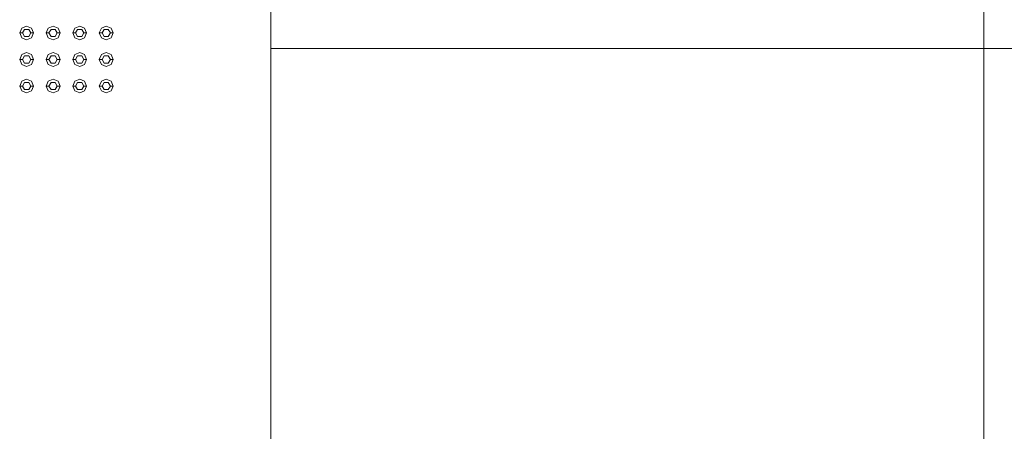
# Model space of a CAD drawing. Header units: millimetres. Extents: x 321 to 585, y -277 to 9.
# Tile 1041 of 1056: x 359.94 to 363.5, y -9.75 to -8.26. Entities that reach past the tile are written whole.
import ezdxf

# ---------------------------------------------------------------- set-up
doc = ezdxf.new("R2010")
doc.units = ezdxf.units.MM
doc.header["$MEASUREMENT"] = 0
doc.layers.add('IFC-Elemento construtivo genérico-Contorno', color=253, linetype='Continuous', lineweight=5)
doc.layers.add('IFC-Laje-Contorno', color=134, linetype='Continuous', lineweight=5)

msp = doc.modelspace()

# ---------------------------------------------------------------- linework, layer by layer
at = {"layer": 'IFC-Elemento construtivo genérico-Contorno', "lineweight": 5}
for p, q in [((359.9413, -8.3044), (359.9487, -8.2867)), ((359.9487, -8.2867), (359.9663, -8.2794)), ((359.9513, -8.3044), (359.9588, -8.2914)), ((359.9588, -8.2914), (359.9738, -8.2914)), ((359.9663, -8.2794), (359.984, -8.2867)), ((359.9738, -8.2914), (359.9813, -8.3044)), ((359.984, -8.2867), (359.9913, -8.3044)), ((360.0373, -8.3044), (360.0447, -8.2867)), ((360.0447, -8.2867), (360.0623, -8.2794)), ((360.0473, -8.3044), (360.0548, -8.2914)), ((360.0548, -8.2914), (360.0698, -8.2914)), ((360.0623, -8.2794), (360.08, -8.2867)), ((360.0698, -8.2914), (360.0773, -8.3044)), ((360.08, -8.2867), (360.0873, -8.3044)), ((360.1333, -8.3044), (360.1407, -8.2867)), ((360.1407, -8.2867), (360.1583, -8.2794)), ((360.1433, -8.3044), (360.1508, -8.2914)), ((360.1508, -8.2914), (360.1658, -8.2914)), ((360.1583, -8.2794), (360.176, -8.2867)), ((360.1658, -8.2914), (360.1733, -8.3044)), ((360.176, -8.2867), (360.1833, -8.3044)), ((360.2293, -8.3044), (360.2367, -8.2867)), ((360.2367, -8.2867), (360.2543, -8.2794)), ((360.2393, -8.3044), (360.2468, -8.2914)), ((360.2468, -8.2914), (360.2618, -8.2914)), ((360.2543, -8.2794), (360.272, -8.2867)), ((360.2618, -8.2914), (360.2693, -8.3044)), ((360.272, -8.2867), (360.2793, -8.3044)), ((359.9413, -8.3044), (359.9513, -8.3044)), ((359.9413, -8.3044), (359.9487, -8.322)), ((359.9487, -8.322), (359.9663, -8.3294)), ((359.9513, -8.3044), (359.9588, -8.3174)), ((359.9588, -8.3174), (359.9738, -8.3174)), ((359.9663, -8.3294), (359.984, -8.322)), ((359.9738, -8.3174), (359.9813, -8.3044)), ((359.9813, -8.3044), (359.9913, -8.3044)), ((359.984, -8.322), (359.9913, -8.3044)), ((360.0373, -8.3044), (360.0473, -8.3044)), ((360.0373, -8.3044), (360.0447, -8.322)), ((360.0447, -8.322), (360.0623, -8.3294)), ((360.0473, -8.3044), (360.0548, -8.3174)), ((360.0548, -8.3174), (360.0698, -8.3174)), ((360.0623, -8.3294), (360.08, -8.322)), ((360.0698, -8.3174), (360.0773, -8.3044)), ((360.0773, -8.3044), (360.0873, -8.3044)), ((360.08, -8.322), (360.0873, -8.3044)), ((360.1333, -8.3044), (360.1433, -8.3044)), ((360.1333, -8.3044), (360.1407, -8.322)), ((360.1407, -8.322), (360.1583, -8.3294)), ((360.1433, -8.3044), (360.1508, -8.3174)), ((360.1508, -8.3174), (360.1658, -8.3174)), ((360.1583, -8.3294), (360.176, -8.322)), ((360.1658, -8.3174), (360.1733, -8.3044)), ((360.1733, -8.3044), (360.1833, -8.3044)), ((360.176, -8.322), (360.1833, -8.3044)), ((360.2293, -8.3044), (360.2393, -8.3044)), ((360.2293, -8.3044), (360.2367, -8.322)), ((360.2367, -8.322), (360.2543, -8.3294)), ((360.2393, -8.3044), (360.2468, -8.3174)), ((360.2468, -8.3174), (360.2618, -8.3174)), ((360.2543, -8.3294), (360.272, -8.322)), ((360.2618, -8.3174), (360.2693, -8.3044)), ((360.2693, -8.3044), (360.2793, -8.3044)), ((360.272, -8.322), (360.2793, -8.3044)), ((359.9413, -8.4004), (359.9487, -8.3827)), ((359.9413, -8.4004), (359.9513, -8.4004)), ((359.9413, -8.4004), (359.9487, -8.418)), ((359.9487, -8.3827), (359.9663, -8.3754)), ((359.9513, -8.4004), (359.9588, -8.3874)), ((359.9513, -8.4004), (359.9588, -8.4134)), ((359.9588, -8.3874), (359.9738, -8.3874)), ((359.9663, -8.3754), (359.984, -8.3827)), ((359.9738, -8.3874), (359.9813, -8.4004)), ((359.9738, -8.4134), (359.9813, -8.4004)), ((359.9813, -8.4004), (359.9913, -8.4004)), ((359.984, -8.3827), (359.9913, -8.4004)), ((359.984, -8.418), (359.9913, -8.4004)), ((360.0373, -8.4004), (360.0447, -8.3827)), ((360.0373, -8.4004), (360.0473, -8.4004)), ((360.0373, -8.4004), (360.0447, -8.418)), ((360.0447, -8.3827), (360.0623, -8.3754)), ((360.0473, -8.4004), (360.0548, -8.3874)), ((360.0473, -8.4004), (360.0548, -8.4134)), ((360.0548, -8.3874), (360.0698, -8.3874)), ((360.0623, -8.3754), (360.08, -8.3827)), ((360.0698, -8.3874), (360.0773, -8.4004)), ((360.0698, -8.4134), (360.0773, -8.4004)), ((360.0773, -8.4004), (360.0873, -8.4004)), ((360.08, -8.3827), (360.0873, -8.4004)), ((360.08, -8.418), (360.0873, -8.4004)), ((360.1333, -8.4004), (360.1407, -8.3827)), ((360.1333, -8.4004), (360.1433, -8.4004)), ((360.1333, -8.4004), (360.1407, -8.418)), ((360.1407, -8.3827), (360.1583, -8.3754)), ((360.1433, -8.4004), (360.1508, -8.3874)), ((360.1433, -8.4004), (360.1508, -8.4134)), ((360.1508, -8.3874), (360.1658, -8.3874)), ((360.1583, -8.3754), (360.176, -8.3827)), ((360.1658, -8.3874), (360.1733, -8.4004)), ((360.1658, -8.4134), (360.1733, -8.4004)), ((360.1733, -8.4004), (360.1833, -8.4004)), ((360.176, -8.3827), (360.1833, -8.4004)), ((360.176, -8.418), (360.1833, -8.4004)), ((360.2293, -8.4004), (360.2367, -8.3827)), ((360.2293, -8.4004), (360.2393, -8.4004)), ((360.2293, -8.4004), (360.2367, -8.418)), ((360.2367, -8.3827), (360.2543, -8.3754)), ((360.2393, -8.4004), (360.2468, -8.3874)), ((360.2393, -8.4004), (360.2468, -8.4134)), ((360.2468, -8.3874), (360.2618, -8.3874)), ((360.2543, -8.3754), (360.272, -8.3827)), ((360.2618, -8.3874), (360.2693, -8.4004)), ((360.2618, -8.4134), (360.2693, -8.4004)), ((360.2693, -8.4004), (360.2793, -8.4004)), ((360.272, -8.3827), (360.2793, -8.4004)), ((360.272, -8.418), (360.2793, -8.4004)), ((359.9487, -8.418), (359.9663, -8.4254)), ((359.9588, -8.4134), (359.9738, -8.4134)), ((359.9663, -8.4254), (359.984, -8.418)), ((360.0447, -8.418), (360.0623, -8.4254)), ((360.0548, -8.4134), (360.0698, -8.4134)), ((360.0623, -8.4254), (360.08, -8.418)), ((360.1407, -8.418), (360.1583, -8.4254)), ((360.1508, -8.4134), (360.1658, -8.4134)), ((360.1583, -8.4254), (360.176, -8.418)), ((360.2367, -8.418), (360.2543, -8.4254)), ((360.2468, -8.4134), (360.2618, -8.4134)), ((360.2543, -8.4254), (360.272, -8.418)), ((359.9487, -8.4787), (359.9663, -8.4714)), ((359.9663, -8.4714), (359.984, -8.4787)), ((360.0447, -8.4787), (360.0623, -8.4714)), ((360.0623, -8.4714), (360.08, -8.4787)), ((360.1407, -8.4787), (360.1583, -8.4714)), ((360.1583, -8.4714), (360.176, -8.4787)), ((360.2367, -8.4787), (360.2543, -8.4714)), ((360.2543, -8.4714), (360.272, -8.4787)), ((359.9413, -8.4964), (359.9487, -8.4787)), ((359.9413, -8.4964), (359.9513, -8.4964)), ((359.9413, -8.4964), (359.9487, -8.514)), ((359.9513, -8.4964), (359.9588, -8.4834)), ((359.9513, -8.4964), (359.9588, -8.5094)), ((359.9588, -8.4834), (359.9738, -8.4834)), ((359.9588, -8.5094), (359.9738, -8.5094)), ((359.9738, -8.4834), (359.9813, -8.4964)), ((359.9738, -8.5094), (359.9813, -8.4964)), ((359.9813, -8.4964), (359.9913, -8.4964)), ((359.984, -8.4787), (359.9913, -8.4964)), ((359.984, -8.514), (359.9913, -8.4964)), ((360.0373, -8.4964), (360.0447, -8.4787)), ((360.0373, -8.4964), (360.0473, -8.4964)), ((360.0373, -8.4964), (360.0447, -8.514)), ((360.0473, -8.4964), (360.0548, -8.4834)), ((360.0473, -8.4964), (360.0548, -8.5094)), ((360.0548, -8.4834), (360.0698, -8.4834)), ((360.0548, -8.5094), (360.0698, -8.5094)), ((360.0698, -8.4834), (360.0773, -8.4964)), ((360.0698, -8.5094), (360.0773, -8.4964)), ((360.0773, -8.4964), (360.0873, -8.4964)), ((360.08, -8.4787), (360.0873, -8.4964)), ((360.08, -8.514), (360.0873, -8.4964)), ((360.1333, -8.4964), (360.1407, -8.4787)), ((360.1333, -8.4964), (360.1433, -8.4964)), ((360.1333, -8.4964), (360.1407, -8.514)), ((360.1433, -8.4964), (360.1508, -8.4834)), ((360.1433, -8.4964), (360.1508, -8.5094)), ((360.1508, -8.4834), (360.1658, -8.4834)), ((360.1508, -8.5094), (360.1658, -8.5094)), ((360.1658, -8.4834), (360.1733, -8.4964)), ((360.1658, -8.5094), (360.1733, -8.4964)), ((360.1733, -8.4964), (360.1833, -8.4964)), ((360.176, -8.4787), (360.1833, -8.4964)), ((360.176, -8.514), (360.1833, -8.4964)), ((360.2293, -8.4964), (360.2367, -8.4787)), ((360.2293, -8.4964), (360.2393, -8.4964)), ((360.2293, -8.4964), (360.2367, -8.514)), ((360.2393, -8.4964), (360.2468, -8.4834)), ((360.2393, -8.4964), (360.2468, -8.5094)), ((360.2468, -8.4834), (360.2618, -8.4834)), ((360.2468, -8.5094), (360.2618, -8.5094)), ((360.2618, -8.4834), (360.2693, -8.4964)), ((360.2618, -8.5094), (360.2693, -8.4964)), ((360.2693, -8.4964), (360.2793, -8.4964)), ((360.272, -8.4787), (360.2793, -8.4964)), ((360.272, -8.514), (360.2793, -8.4964)), ((359.9487, -8.514), (359.9663, -8.5214)), ((359.9663, -8.5214), (359.984, -8.514)), ((360.0447, -8.514), (360.0623, -8.5214)), ((360.0623, -8.5214), (360.08, -8.514)), ((360.1407, -8.514), (360.1583, -8.5214)), ((360.1583, -8.5214), (360.176, -8.514)), ((360.2367, -8.514), (360.2543, -8.5214)), ((360.2543, -8.5214), (360.272, -8.514))]:
    msp.add_line(p, q, dxfattribs=at)
at = {"layer": 'IFC-Laje-Contorno', "color": 7, "lineweight": 5}
for p, q in [((360.8491, -32.0604), (360.8491, -5.9098)), ((363.4286, -31.9945), (363.4286, -5.9124)), ((360.8491, -29.7619), (360.8491, -6.1598)), ((360.8491, -8.3602), (363.4286, -8.3602)), ((360.8491, -8.3602), (366.0086, -8.3602)), ((363.4286, -8.3602), (366.0086, -8.3602)), ((363.4286, -29.6597), (363.4286, -8.3602))]:
    msp.add_line(p, q, dxfattribs=at)

doc.saveas('drawing.dxf')
